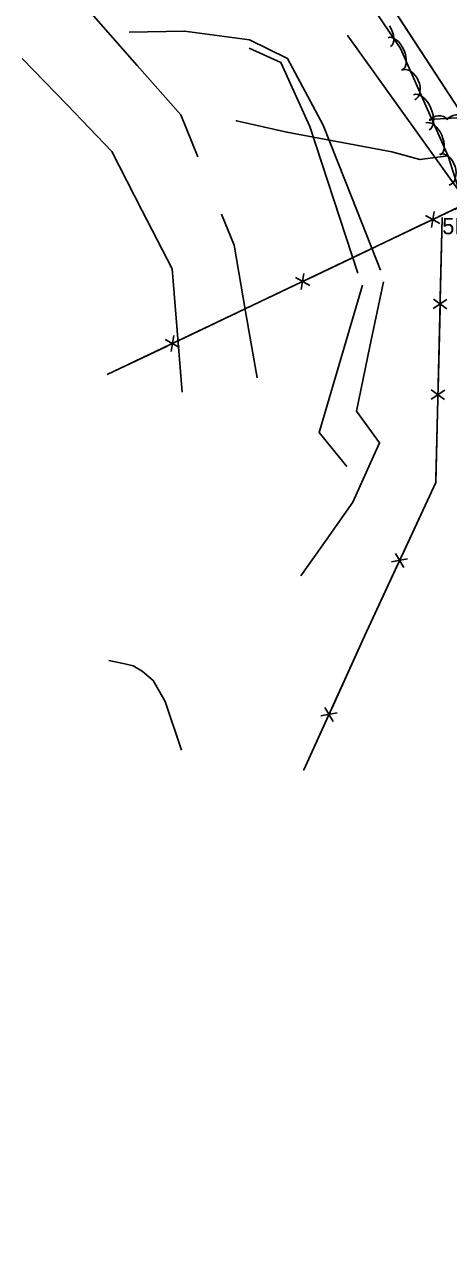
# Model space of a CAD drawing. Extents: x 954793 to 988390, y 1867850 to 1924428.
# Drawn here: x 956193.1 to 956322.3, y 1921813.6 to 1922188.9 of the extents above; entities that cross this region are included whole.
import ezdxf

# ---------------------------------------------------------------- set-up
doc = ezdxf.new("R2010")
doc.units = 0
for name, color, linetype in [('S_DITCHLINE', 7, 'Continuous'), ('S_FENCE', 7, 'Continuous'), ('S_FENCE_ANNOT', 7, 'Continuous'), ('S_FIBER_OPTIC_CABLE', 7, 'Continuous'), ('S_GRD_PT_SYM', 7, 'Continuous'), ('S_MSC_PT_SYM', 7, 'Continuous'), ('S_STREAM', 7, 'Continuous'), ('S_TREE', 7, 'Continuous'), ('S_UNDERGROUND_CABLE', 7, 'Continuous'), ('S_UTL_PT_SYM', 7, 'Continuous'), ('S_WATER_UTILITIES', 7, 'Continuous')]:
    doc.layers.add(name, color=color, linetype=linetype)

msp = doc.modelspace()

# ---------------------------------------------------------------- linework, layer by layer
at = {"layer": 'S_DITCHLINE'}
for points in [[(956301.59, 1922114.01), (956292.85, 1922136.13), (956284.1, 1922158.26), (956273.25, 1922178.63), (956261.62, 1922184.27), (956241.81, 1922186.95), (956224.96, 1922186.67)], [(956294.69, 1922113.1), (956287.37, 1922135.46), (956280.06, 1922157.82), (956271.23, 1922177.41), (956261.57, 1922181.78)]]:
    msp.add_lwpolyline(points, dxfattribs=at)
at = {"layer": 'S_FENCE'}
for p, q in [((956317.11, 1922127.01), (956317.94, 1922131.94)), ((956315.35, 1922130.7), (956319.7, 1922128.24)), ((956320.4, 1922129.95), (956318.43, 1922049.24)), ((956275.66, 1922111.77), (956280.01, 1922109.31)), ((956277.43, 1922108.07), (956278.25, 1922113.01)), ((956321.84, 1922105.08), (956317.68, 1922102.31)), ((956317.75, 1922105.18), (956321.77, 1922102.21)), ((956235.98, 1922092.84), (956240.33, 1922090.38)), ((956237.74, 1922089.14), (956238.57, 1922094.07)), ((956321.17, 1922077.4), (956317, 1922074.63)), ((956317.07, 1922077.5), (956321.1, 1922074.53)), ((956318.43, 1922049.24), (956296.73, 1922002.34)), ((956306.15, 1922027.57), (956308.66, 1922023.24)), ((956309.86, 1922025.85), (956304.94, 1922024.97)), ((956296.73, 1922002.34), (956278.23, 1921961.54)), ((956288.34, 1921978.88), (956283.43, 1921977.96)), ((956284.61, 1921980.57), (956287.16, 1921976.27))]:
    msp.add_line(p, q, dxfattribs=at)
for points in [[(956218.31, 1922082.14), (956338.83, 1922139.64)], [(956319.33, 1922130.33), (956337.37, 1922138.94)], [(956320.4, 1922129.95), (956318.43, 1922049.24), (956296.73, 1922002.34), (956278.23, 1921961.54)], [(956320.4, 1922129.95), (956318.43, 1922049.24), (956296.73, 1922002.34), (956278.23, 1921961.54)], [(956297.68, 1922120.01), (956315.72, 1922128.61)], [(956320.4, 1922129.95), (956319.81, 1922105.7)], [(956279.64, 1922111.4), (956297.68, 1922120.01)], [(956258, 1922101.07), (956276.04, 1922109.68)], [(956319.73, 1922102.26), (956319.13, 1922078.01)], [(956239.96, 1922092.47), (956258, 1922101.07)], [(956218.31, 1922082.14), (956236.35, 1922090.75)], [(956319.05, 1922074.58), (956318.46, 1922050.33)], [(956318.43, 1922049.24), (956308.24, 1922027.22)], [(956306.8, 1922024.1), (956296.73, 1922002.34)], [(956296.73, 1922002.34), (956286.71, 1921980.24)], [(956285.29, 1921977.12), (956278.23, 1921961.54)]]:
    msp.add_lwpolyline(points, dxfattribs=at)
at = {"layer": 'S_FIBER_OPTIC_CABLE'}
for p, q in [((956273.07, 1922156.09), (956257.69, 1922159.59)), ((956304.99, 1922150.14), (956273.07, 1922156.09)), ((956313.6, 1922147.8), (956304.99, 1922150.14)), ((956322.18, 1922148.91), (956313.6, 1922147.8))]:
    msp.add_line(p, q, dxfattribs=at)
msp.add_lwpolyline([(956322.18, 1922148.91), (956313.6, 1922147.8), (956304.99, 1922150.14), (956273.07, 1922156.09), (956257.69, 1922159.59)], dxfattribs=at)
msp.add_lwpolyline([(956322.18, 1922148.91), (956313.6, 1922147.8), (956304.99, 1922150.14), (956273.07, 1922156.09), (956257.69, 1922159.59)], dxfattribs=at)
at = {"layer": 'S_GRD_PT_SYM'}
msp.add_lwpolyline([(956241.78, 1922186.95), (956241.78, 1922187), (956241.78, 1922186.95), (956241.73, 1922186.95), (956241.78, 1922186.95), (956241.78, 1922186.9), (956241.78, 1922186.95), (956241.83, 1922186.95)], dxfattribs=at)
at = {"layer": 'S_MSC_PT_SYM'}
for points in [[(956320.4, 1922129.95), (956320.45, 1922129.95), (956320.4, 1922129.95), (956320.4, 1922130), (956320.4, 1922129.95), (956320.35, 1922129.95), (956320.4, 1922129.95), (956320.4, 1922129.9)], [(956320.4, 1922129.95), (956320.45, 1922129.95), (956320.4, 1922129.95), (956320.4, 1922130), (956320.4, 1922129.95), (956320.35, 1922129.95), (956320.4, 1922129.95), (956320.4, 1922129.9)], [(956318.43, 1922049.24), (956318.48, 1922049.21), (956318.43, 1922049.24), (956318.45, 1922049.28), (956318.43, 1922049.24), (956318.39, 1922049.26), (956318.43, 1922049.24), (956318.41, 1922049.19)], [(956318.43, 1922049.24), (956318.48, 1922049.21), (956318.43, 1922049.24), (956318.45, 1922049.28), (956318.43, 1922049.24), (956318.39, 1922049.26), (956318.43, 1922049.24), (956318.41, 1922049.19)], [(956296.73, 1922002.34), (956296.77, 1922002.32), (956296.73, 1922002.34), (956296.75, 1922002.38), (956296.73, 1922002.34), (956296.68, 1922002.36), (956296.73, 1922002.34), (956296.71, 1922002.29)], [(956296.73, 1922002.34), (956296.77, 1922002.32), (956296.73, 1922002.34), (956296.75, 1922002.38), (956296.73, 1922002.34), (956296.68, 1922002.36), (956296.73, 1922002.34), (956296.71, 1922002.29)], [(956278.23, 1921961.54), (956278.28, 1921961.52), (956278.23, 1921961.54), (956278.25, 1921961.59), (956278.23, 1921961.54), (956278.19, 1921961.56), (956278.23, 1921961.54), (956278.21, 1921961.5)], [(956278.23, 1921961.54), (956278.28, 1921961.52), (956278.23, 1921961.54), (956278.25, 1921961.59), (956278.23, 1921961.54), (956278.19, 1921961.56), (956278.23, 1921961.54), (956278.21, 1921961.5)]]:
    msp.add_lwpolyline(points, close=True, dxfattribs=at)
for points in [[(956320.4, 1922129.95), (956320.4, 1922130), (956320.4, 1922129.95), (956320.35, 1922129.95), (956320.4, 1922129.95), (956320.4, 1922129.9), (956320.4, 1922129.95), (956320.45, 1922129.95)], [(956318.43, 1922049.24), (956318.43, 1922049.29), (956318.43, 1922049.24), (956318.38, 1922049.24), (956318.43, 1922049.24), (956318.43, 1922049.19), (956318.43, 1922049.24), (956318.48, 1922049.24)], [(956296.73, 1922002.34), (956296.73, 1922002.39), (956296.73, 1922002.34), (956296.68, 1922002.34), (956296.73, 1922002.34), (956296.73, 1922002.29), (956296.73, 1922002.34), (956296.78, 1922002.34)], [(956278.23, 1921961.54), (956278.23, 1921961.59), (956278.23, 1921961.54), (956278.18, 1921961.54), (956278.23, 1921961.54), (956278.23, 1921961.49), (956278.23, 1921961.54), (956278.28, 1921961.54)]]:
    msp.add_lwpolyline(points, dxfattribs=at)
at = {"layer": 'S_STREAM'}
for points in [[(956245.92, 1922148.57), (956240.69, 1922161.38), (956227.41, 1922176.51), (956214.13, 1922191.63), (956205.62, 1922201.39), (956197.11, 1922211.14), (956188.59, 1922220.9)], [(956241.16, 1922076.78), (956239.61, 1922095.61), (956238.06, 1922114.44), (956228.88, 1922132.33), (956219.7, 1922150.21), (956206.04, 1922164.41), (956192.38, 1922178.6)], [(956264.03, 1922081.15), (956260.48, 1922101.38), (956256.93, 1922121.61), (956253.08, 1922131.04)], [(956277.27, 1922020.68), (956285.21, 1922031.92), (956293.15, 1922043.17), (956301.33, 1922061.32), (956294.25, 1922070.94), (956298.36, 1922090.67), (956302.47, 1922110.39)], [(956291.31, 1922054.09), (956282.89, 1922064.5), (956289.49, 1922086.97), (956296.09, 1922109.44)], [(956240.97, 1921967.48), (956235.98, 1921982.31), (956232.33, 1921988.81), (956228.97, 1921991.57), (956226.17, 1921993.25), (956223.62, 1921993.86), (956218.74, 1921994.91)]]:
    msp.add_lwpolyline(points, dxfattribs=at)
at = {"layer": 'S_TREE'}
for points in [[(956244.15, 1922268.38), (956283.88, 1922217.02), (956307.66, 1922181.64), (956322.26, 1922148.83), (956327.65, 1922131.47), (956350.87, 1922058.92), (956359.35, 1922023.64), (956367.68, 1921976.82), (956370.23, 1921948.67), (956369.63, 1921931.4), (956377.27, 1921899.99), (956376.57, 1921884.87), (956373.88, 1921872.38), (956369.95, 1921857.28), (956368.25, 1921850.72), (956354.31, 1921830.37), (956346.41, 1921819.86), (956346.28, 1921813.15)], [(956316.46, 1922159.95), (956324.84, 1922160.5), (956328.16, 1922160.02), (956345.91, 1922137.15), (956402.29, 1922043.3), (956453.3, 1921958.22), (956466.79, 1921928.34), (956447.43, 1921956.77), (956386.2, 1922059.32), (956337.32, 1922139.35), (956324.26, 1922132.48)]]:
    msp.add_lwpolyline(points, dxfattribs=at)
for centre in [(956319.45, 1922157.48), (956324.78, 1922157.76)]:
    msp.add_arc(centre, 3.64, 42.9416, 144.5385, dxfattribs=at)
for centre, major_axis, ratio, end_param in [((956301.41, 1922187.14), (-3.27, 4.87), 0.55008, 4.642387), ((956306.05, 1922180.04), (-2.17, 4.88), 0.540699, 6.283185), ((956310, 1922170.52), (-2.01, 4.53), 0.685311, 6.283185), ((956314, 1922162.16), (-2.39, 5.36), 0.55008, 6.283185), ((956317.61, 1922154.06), (-2.17, 4.88), 0.540699, 6.283185), ((956321.06, 1922144.65), (-1.47, 4.73), 0.685311, 6.283185)]:
    msp.add_ellipse(centre, major_axis=major_axis, ratio=ratio, start_param=3.141593, end_param=end_param, dxfattribs=at)
at = {"layer": 'S_UNDERGROUND_CABLE'}
msp.add_line((956327.05, 1922160.64), (956291.27, 1922215.61), dxfattribs=at)
msp.add_lwpolyline([(956327.05, 1922160.64), (956291.27, 1922215.61), (956257.08, 1922271.08), (956244.89, 1922289.72), (956217.18, 1922330.13), (956171.15, 1922398.75), (956140.72, 1922448.43), (956129.97, 1922465.15)], dxfattribs=at)
msp.add_lwpolyline([(956327.05, 1922160.64), (956291.27, 1922215.61), (956257.08, 1922271.08), (956244.89, 1922289.72), (956217.18, 1922330.13), (956171.15, 1922398.75), (956140.72, 1922448.43), (956129.97, 1922465.15)], dxfattribs=at)
at = {"layer": 'S_UTL_PT_SYM'}
for points in [[(956291.62, 1922185.54), (956291.62, 1922185.59), (956291.62, 1922185.54), (956291.57, 1922185.54), (956291.62, 1922185.54), (956291.62, 1922185.49), (956291.62, 1922185.54), (956291.67, 1922185.54)], [(956257.69, 1922159.59), (956257.69, 1922159.64), (956257.69, 1922159.59), (956257.64, 1922159.59), (956257.69, 1922159.59), (956257.69, 1922159.54), (956257.69, 1922159.59), (956257.74, 1922159.59)], [(956273.07, 1922156.09), (956273.07, 1922156.14), (956273.07, 1922156.09), (956273.02, 1922156.09), (956273.07, 1922156.09), (956273.07, 1922156.04), (956273.07, 1922156.09), (956273.12, 1922156.09)], [(956304.99, 1922150.14), (956304.99, 1922150.19), (956304.99, 1922150.14), (956304.94, 1922150.14), (956304.99, 1922150.14), (956304.99, 1922150.09), (956304.99, 1922150.14), (956305.04, 1922150.14)], [(956313.6, 1922147.8), (956313.6, 1922147.85), (956313.6, 1922147.8), (956313.55, 1922147.8), (956313.6, 1922147.8), (956313.6, 1922147.75), (956313.6, 1922147.8), (956313.65, 1922147.8)], [(956322.18, 1922148.91), (956322.18, 1922148.96), (956322.18, 1922148.91), (956322.13, 1922148.91), (956322.18, 1922148.91), (956322.18, 1922148.86), (956322.18, 1922148.91), (956322.23, 1922148.91)]]:
    msp.add_lwpolyline(points, dxfattribs=at)
for points in [[(956291.62, 1922185.54), (956291.58, 1922185.51), (956291.62, 1922185.54), (956291.65, 1922185.5), (956291.62, 1922185.54), (956291.66, 1922185.57), (956291.62, 1922185.54), (956291.59, 1922185.58)], [(956291.62, 1922185.54), (956291.58, 1922185.51), (956291.62, 1922185.54), (956291.65, 1922185.5), (956291.62, 1922185.54), (956291.66, 1922185.57), (956291.62, 1922185.54), (956291.59, 1922185.58)], [(956257.69, 1922159.59), (956257.67, 1922159.54), (956257.69, 1922159.59), (956257.73, 1922159.58), (956257.69, 1922159.59), (956257.7, 1922159.64), (956257.69, 1922159.59), (956257.64, 1922159.6)], [(956257.69, 1922159.59), (956257.67, 1922159.54), (956257.69, 1922159.59), (956257.73, 1922159.58), (956257.69, 1922159.59), (956257.7, 1922159.64), (956257.69, 1922159.59), (956257.64, 1922159.6)], [(956273.07, 1922156.09), (956273.05, 1922156.04), (956273.07, 1922156.09), (956273.11, 1922156.07), (956273.07, 1922156.09), (956273.08, 1922156.13), (956273.07, 1922156.09), (956273.02, 1922156.1)], [(956273.07, 1922156.09), (956273.05, 1922156.04), (956273.07, 1922156.09), (956273.11, 1922156.07), (956273.07, 1922156.09), (956273.08, 1922156.13), (956273.07, 1922156.09), (956273.02, 1922156.1)], [(956304.99, 1922150.14), (956304.99, 1922150.09), (956304.99, 1922150.14), (956305.04, 1922150.13), (956304.99, 1922150.14), (956305, 1922150.19), (956304.99, 1922150.14), (956304.95, 1922150.15)], [(956304.99, 1922150.14), (956304.99, 1922150.09), (956304.99, 1922150.14), (956305.04, 1922150.13), (956304.99, 1922150.14), (956305, 1922150.19), (956304.99, 1922150.14), (956304.95, 1922150.15)], [(956313.6, 1922147.8), (956313.58, 1922147.75), (956313.6, 1922147.8), (956313.65, 1922147.78), (956313.6, 1922147.8), (956313.61, 1922147.84), (956313.6, 1922147.8), (956313.55, 1922147.81)], [(956313.6, 1922147.8), (956313.58, 1922147.75), (956313.6, 1922147.8), (956313.65, 1922147.78), (956313.6, 1922147.8), (956313.61, 1922147.84), (956313.6, 1922147.8), (956313.55, 1922147.81)], [(956322.18, 1922148.91), (956322.19, 1922148.86), (956322.18, 1922148.91), (956322.23, 1922148.92), (956322.18, 1922148.91), (956322.17, 1922148.96), (956322.18, 1922148.91), (956322.13, 1922148.9)], [(956322.18, 1922148.91), (956322.19, 1922148.86), (956322.18, 1922148.91), (956322.23, 1922148.92), (956322.18, 1922148.91), (956322.17, 1922148.96), (956322.18, 1922148.91), (956322.13, 1922148.9)]]:
    msp.add_lwpolyline(points, close=True, dxfattribs=at)
at = {"layer": 'S_WATER_UTILITIES'}
msp.add_line((956329.98, 1922132.03), (956291.62, 1922185.54), dxfattribs=at)
msp.add_lwpolyline([(956559.35, 1921746.64), (956513.09, 1921824.81), (956485.86, 1921874.29), (956452.89, 1921932.91), (956418.77, 1921987.99), (956378.02, 1922048.35), (956342.74, 1922109.27), (956329.98, 1922132.03), (956291.62, 1922185.54)], dxfattribs=at)
msp.add_lwpolyline([(956559.35, 1921746.64), (956513.09, 1921824.81), (956485.86, 1921874.29), (956452.89, 1921932.91), (956418.77, 1921987.99), (956378.02, 1922048.35), (956342.74, 1922109.27), (956329.98, 1922132.03), (956291.62, 1922185.54)], dxfattribs=at)

# ---------------------------------------------------------------- texts
at = {"layer": 'S_FENCE_ANNOT'}
msp.add_text('5BARB WD/STEEL POST CN:FAIR', height=5, dxfattribs=at).set_placement((956320.4, 1922124.95))

doc.saveas('drawing.dxf')
